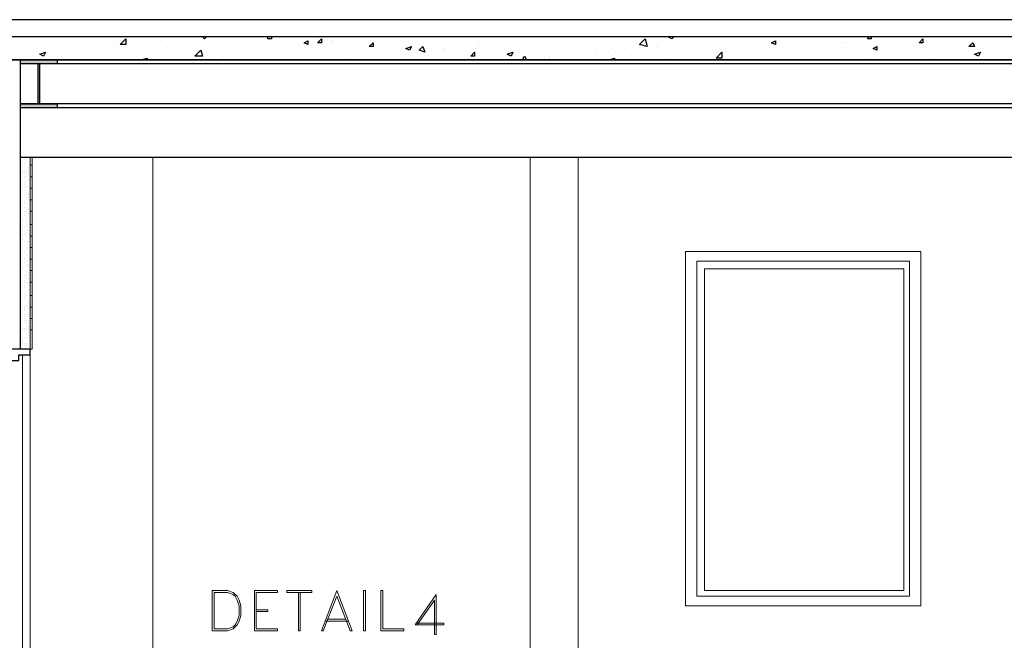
# Model space of a CAD drawing. Header units: metres. Extents: x 5.7 to 89.8, y 4 to 63.5.
# Tile 274 of 475: x 50.9 to 55.9, y 12.4 to 15.5. Entities that reach past the tile are written whole.
import ezdxf

# ---------------------------------------------------------------- set-up
doc = ezdxf.new("R2010")
doc.units = ezdxf.units.M
doc.header["$MEASUREMENT"] = 0
for name, color, linetype in [('PDF17_beam-A', 7, 'Continuous'), ('PDF17_boresh', 7, 'Continuous'), ('PDF17_door', 7, 'Continuous'), ('PDF17_hatch', 7, 'Continuous'), ('PDF17_hatch-borshi', 7, 'Continuous'), ('PDF17_kaff', 7, 'Continuous'), ('PDF17_Layer5', 7, 'Continuous'), ('PDF17_textt', 7, 'Continuous'), ('PDF17_wall', 7, 'Continuous'), ('PDF17_WIN', 7, 'Continuous')]:
    doc.layers.add(name, color=color, linetype=linetype)

msp = doc.modelspace()

# ---------------------------------------------------------------- linework, layer by layer
at = {"layer": 'PDF17_beam-A', "lineweight": 25}
for points in [[(58.8884, 15.3104), (45.9344, 15.3104)], [(58.8884, 15.2911), (50.9137, 15.2911)], [(51.0004, 15.2911), (51.0004, 15.0889), (51.01, 15.0889), (51.01, 15.2911)], [(58.8884, 15.0889), (50.9137, 15.0889)], [(58.8884, 15.0696), (50.9137, 15.0696)]]:
    msp.add_lwpolyline(points, dxfattribs=at)
for points in [[(50.9137, 15.3104), (51.0967, 15.3104), (51.0967, 15.2911), (50.9137, 15.2911)], [(50.9137, 15.0889), (51.0967, 15.0889), (51.0967, 15.0696), (50.9137, 15.0696)]]:
    msp.add_lwpolyline(points, close=True, dxfattribs=at)
at = {"layer": 'PDF17_beam-A', "transparency": 33554559}
for points in [[(50.9137, 15.2911), (51.0967, 15.2911), (50.9137, 15.3104)], [(51.0967, 15.2911), (50.9137, 15.3104), (51.0967, 15.3104)], [(51.0004, 15.0889), (51.01, 15.0889), (51.0004, 15.2911)], [(51.01, 15.0889), (51.0004, 15.2911), (51.01, 15.2911)], [(50.9137, 15.0696), (51.0967, 15.0696), (50.9137, 15.0889)], [(51.0967, 15.0696), (50.9137, 15.0889), (51.0967, 15.0889)]]:
    msp.add_solid(points, dxfattribs=at)
at = {"layer": 'PDF17_boresh', "lineweight": 25}
for points in [[(58.8306, 15.5127), (44.2682, 15.5127)], [(58.8884, 14.8192), (50.9137, 14.8192)]]:
    msp.add_lwpolyline(points, dxfattribs=at)
at = {"layer": 'PDF17_door', "lineweight": 30}
msp.add_lwpolyline([(50.9041, 13.8561), (50.7982, 13.8561), (50.7982, 13.7983), (50.9041, 13.7983), (50.9041, 13.8272), (50.9619, 13.8272), (50.9619, 13.8561)], close=True, dxfattribs=at)
at = {"layer": 'PDF17_door', "lineweight": 18}
for points in [[(50.9619, 13.8272), (50.9619, 11.3712), (50.9234, 11.3712), (50.9234, 11.4964), (50.7982, 11.4964)], [(50.9234, 11.3712), (50.9234, 13.8272)]]:
    msp.add_lwpolyline(points, dxfattribs=at)
at = {"layer": 'PDF17_hatch', "lineweight": 25}
for points in [[(51.1545, 15.3971), (51.1545, 15.3971)], [(51.3857, 15.426), (51.3857, 15.426)], [(51.5783, 15.3971), (51.5783, 15.3971)], [(51.6168, 15.4067), (51.6168, 15.4067)], [(51.7131, 15.426), (51.7131, 15.426)], [(51.7613, 15.426), (51.7613, 15.426)], [(51.8287, 15.426), (51.8287, 15.426)], [(51.8287, 15.426), (51.8383, 15.4163), (51.848, 15.426)], [(51.8961, 15.4163), (51.8961, 15.4163)], [(52.0887, 15.4067), (52.0887, 15.4067)], [(52.1176, 15.3971), (52.1176, 15.3971)], [(52.1754, 15.426), (52.1754, 15.4163), (52.1562, 15.4163), (52.1562, 15.426)], [(52.1851, 15.3971), (52.1851, 15.3971)], [(52.2814, 15.4163), (52.2814, 15.4163)], [(52.2814, 15.4067), (52.2814, 15.4067)], [(52.474, 15.3971), (52.474, 15.3971)], [(52.4836, 15.4067), (52.4836, 15.4067)], [(53.0808, 15.4163), (53.0808, 15.4163)], [(53.2156, 15.4067), (53.2156, 15.4067)], [(53.3986, 15.4163), (53.3986, 15.4163)], [(54.198, 15.426), (54.1883, 15.4163), (54.1691, 15.426), (54.1787, 15.426)], [(54.2461, 15.4163), (54.2461, 15.4163)], [(54.3135, 15.4163), (54.3135, 15.4163)], [(54.3135, 15.4163), (54.3135, 15.4163)], [(54.3424, 15.426), (54.3424, 15.426)], [(54.8144, 15.4067), (54.8144, 15.4067)], [(55.0359, 15.3971), (55.0359, 15.3971)], [(55.0551, 15.3971), (55.0551, 15.3971)], [(55.0937, 15.426), (55.0937, 15.426)], [(55.1418, 15.4067), (55.1418, 15.4067)], [(55.19, 15.426), (55.19, 15.4163), (55.1707, 15.4163), (55.1804, 15.426)], [(55.2189, 15.426), (55.2189, 15.426)], [(55.2767, 15.426), (55.2767, 15.426)], [(55.2767, 15.4163), (55.2767, 15.4163)], [(55.4693, 15.4067), (55.4693, 15.4067)], [(55.5752, 15.3971), (55.5752, 15.3971)], [(55.6619, 15.3971), (55.6619, 15.3971)], [(50.933, 15.3586), (50.933, 15.3586)], [(51.0197, 15.3778), (51.0197, 15.3778)], [(51.2123, 15.3489), (51.2123, 15.3489)], [(51.3953, 15.3778), (51.3953, 15.3778)], [(51.4049, 15.3682), (51.4049, 15.3682)], [(51.8287, 15.3489), (51.8287, 15.3489)], [(51.9057, 15.3586), (51.9057, 15.3586)], [(51.9635, 15.3682), (51.9635, 15.3682)], [(52.1273, 15.3586), (52.1273, 15.3586)], [(52.3103, 15.3874), (52.3103, 15.3874)], [(52.657, 15.3874), (52.657, 15.3874)], [(52.6666, 15.3489), (52.6666, 15.3489)], [(52.7726, 15.3489), (52.7726, 15.3489)], [(52.8496, 15.3778), (52.8496, 15.3778)], [(52.8785, 15.3778), (52.8785, 15.3778)], [(52.9941, 15.3778), (52.9941, 15.3778)], [(53.0326, 15.3586), (53.0326, 15.3586)], [(53.0422, 15.3682), (53.0422, 15.3682)], [(53.0808, 15.3874), (53.0808, 15.3874)], [(53.2156, 15.3874), (53.2156, 15.3874)], [(53.2349, 15.3586), (53.2349, 15.3586)], [(53.4178, 15.3586), (53.4178, 15.3586)], [(53.6105, 15.3489), (53.6105, 15.3489)], [(53.7646, 15.3489), (53.7646, 15.3489)], [(53.8031, 15.3586), (53.8031, 15.3586)], [(53.8898, 15.3682), (53.8898, 15.3682)], [(53.8994, 15.3489), (53.8994, 15.3489)], [(53.9476, 15.3682), (53.9476, 15.3682)], [(54.0246, 15.3874), (54.0246, 15.3874)], [(54.1113, 15.3778), (54.1113, 15.3778)], [(54.1209, 15.3874), (54.1209, 15.3874)], [(54.6121, 15.3778), (54.6121, 15.3778)], [(54.6699, 15.3489), (54.6699, 15.3489)], [(54.6988, 15.3489), (54.6988, 15.3489)], [(54.8336, 15.3586), (54.8336, 15.3586)], [(54.8529, 15.3778), (54.8529, 15.3778)], [(55.373, 15.3586), (55.373, 15.3586)], [(55.5849, 15.3586), (55.5849, 15.3586)], [(55.7582, 15.3778), (55.7582, 15.3778)], [(55.8545, 15.3874), (55.8545, 15.3874)], [(51.0293, 15.3297), (51.0293, 15.3297)], [(51.193, 15.3297), (51.193, 15.3297)], [(51.5109, 15.3104), (51.5109, 15.3104)], [(51.5301, 15.3104), (51.5205, 15.3104), (51.5494, 15.32), (51.5494, 15.3104)], [(51.7035, 15.3297), (51.7035, 15.3297)], [(51.742, 15.3393), (51.742, 15.3393)], [(51.9346, 15.3297), (51.9346, 15.3297)], [(52.4547, 15.3104), (52.4547, 15.3104)], [(52.5414, 15.32), (52.5414, 15.32)], [(52.6377, 15.3297), (52.6377, 15.3297)], [(52.6666, 15.3104), (52.6666, 15.3104)], [(52.8496, 15.3393), (52.8496, 15.3393)], [(53.4371, 15.3104), (53.4467, 15.3297), (53.4564, 15.3104)], [(53.5719, 15.3297), (53.5719, 15.3297)], [(53.5719, 15.32), (53.5719, 15.32)], [(53.6875, 15.3104), (53.6875, 15.3104)], [(53.8031, 15.3393), (53.8031, 15.3393)], [(53.8801, 15.3104), (53.8705, 15.3104), (53.8994, 15.32), (53.8994, 15.3104)], [(53.9957, 15.3297), (53.9957, 15.3297)], [(54.1787, 15.32), (54.1787, 15.32)], [(54.3713, 15.3104), (54.3713, 15.3104)], [(54.4002, 15.3393), (54.4002, 15.3393)], [(54.4869, 15.3297), (54.4869, 15.3297)], [(54.6025, 15.3297), (54.6025, 15.3297)], [(55.1611, 15.32), (55.1611, 15.32)], [(55.4019, 15.3297), (55.4019, 15.3297)], [(55.4115, 15.3104), (55.4115, 15.3104)], [(55.4982, 15.32), (55.4982, 15.32)], [(55.633, 15.3393), (55.633, 15.3393)]]:
    msp.add_lwpolyline(points, dxfattribs=at)
for points in [[(51.4434, 15.3874), (51.4146, 15.3874), (51.4434, 15.4163)], [(52.3584, 15.4067), (52.3584, 15.3874), (52.3392, 15.3971)], [(52.4258, 15.4163), (52.4258, 15.3971), (52.4066, 15.3971)], [(52.6859, 15.3971), (52.6859, 15.3778), (52.6666, 15.3778)], [(54.0631, 15.3778), (54.0246, 15.3874), (54.0535, 15.4163)], [(54.7084, 15.4067), (54.7084, 15.3874), (54.6892, 15.3971)], [(55.45, 15.4163), (55.45, 15.3971), (55.4308, 15.3971)], [(55.7004, 15.3971), (55.7101, 15.3778), (55.6812, 15.3778)], [(51.0389, 15.3489), (51.0293, 15.3297), (51.01, 15.3393)], [(51.8287, 15.3297), (51.7902, 15.3297), (51.8191, 15.3586)], [(52.8785, 15.3778), (52.8689, 15.3586), (52.8496, 15.3682)], [(52.9363, 15.3778), (52.9459, 15.3489), (52.917, 15.3586)], [(53.1963, 15.3489), (53.1963, 15.3297), (53.1771, 15.3297)], [(53.389, 15.3489), (53.3793, 15.3297), (53.3601, 15.3393)], [(54.4388, 15.32), (54.4099, 15.32), (54.4388, 15.3489)], [(55.2189, 15.3778), (55.2189, 15.3586), (55.1996, 15.3682)], [(55.739, 15.3489), (55.7293, 15.3297), (55.7101, 15.3393)]]:
    msp.add_lwpolyline(points, close=True, dxfattribs=at)
at = {"layer": 'PDF17_hatch-borshi', "lineweight": 18}
for points in [[(50.9137, 14.8192), (50.9137, 14.8192)], [(50.933, 14.8096), (50.933, 14.8096)], [(50.9234, 14.7999), (50.9234, 14.7999)], [(50.9234, 14.7807), (50.9234, 14.7807)], [(50.933, 14.7903), (50.933, 14.7903)], [(50.933, 14.7807), (50.933, 14.7807)], [(50.933, 14.7807), (50.933, 14.7807)], [(50.933, 14.7807), (50.933, 14.7807)], [(50.9426, 14.7999), (50.9426, 14.7999)], [(50.9523, 14.7903), (50.9523, 14.7903)], [(50.9523, 14.7903), (50.9523, 14.7903)], [(50.9523, 14.7711), (50.9523, 14.7711)], [(50.9523, 14.7614), (50.9523, 14.7614)], [(50.9523, 14.7614), (50.9523, 14.7614)], [(50.9137, 14.7229), (50.9137, 14.7229)], [(50.9137, 14.7133), (50.9137, 14.7133)], [(50.9234, 14.7518), (50.9234, 14.7518)], [(50.9234, 14.7422), (50.9234, 14.7422)], [(50.9234, 14.7133), (50.9234, 14.7133)], [(50.933, 14.7518), (50.933, 14.7518)], [(50.933, 14.7422), (50.933, 14.7422)], [(50.933, 14.7325), (50.933, 14.7325)], [(50.933, 14.7229), (50.933, 14.7229)], [(50.933, 14.7133), (50.933, 14.7133)], [(50.9426, 14.7518), (50.9426, 14.7518)], [(50.9426, 14.7422), (50.9426, 14.7422)], [(50.9426, 14.7229), (50.9426, 14.7229)], [(50.9523, 14.7518), (50.9523, 14.7518)], [(50.9523, 14.7325), (50.9523, 14.7325)], [(50.9523, 14.7133), (50.9523, 14.7133)], [(50.9523, 14.7133), (50.9523, 14.7133)], [(50.9523, 14.7036), (50.9523, 14.7036)], [(50.9523, 14.7036), (50.9523, 14.7036)], [(50.9137, 14.6747), (50.9137, 14.6747)], [(50.9234, 14.6844), (50.9234, 14.6844)], [(50.9234, 14.6651), (50.9234, 14.6651)], [(50.933, 14.694), (50.933, 14.694)], [(50.933, 14.6844), (50.933, 14.6844)], [(50.933, 14.6747), (50.933, 14.6747)], [(50.933, 14.6555), (50.933, 14.6555)], [(50.9426, 14.6747), (50.9426, 14.6747)], [(50.9523, 14.6747), (50.9523, 14.6747)], [(50.9523, 14.6747), (50.9523, 14.6747)], [(50.9523, 14.6555), (50.9523, 14.6555)], [(50.9137, 14.6458), (50.9137, 14.6458)], [(50.9137, 14.617), (50.9137, 14.617)], [(50.9234, 14.6266), (50.9234, 14.6266)], [(50.9234, 14.6266), (50.9234, 14.6266)], [(50.9234, 14.6266), (50.9234, 14.6266)], [(50.933, 14.6266), (50.933, 14.6266)], [(50.933, 14.6266), (50.933, 14.6266)], [(50.9426, 14.6458), (50.9426, 14.6458)], [(50.9426, 14.6362), (50.9426, 14.6362)], [(50.9426, 14.617), (50.9426, 14.617)], [(50.9426, 14.6073), (50.9426, 14.6073)], [(50.9523, 14.6458), (50.9523, 14.6458)], [(50.9523, 14.6362), (50.9523, 14.6362)], [(50.9523, 14.617), (50.9523, 14.617)], [(50.9523, 14.6073), (50.9523, 14.6073)], [(50.9137, 14.5881), (50.9137, 14.5881)], [(50.9137, 14.5881), (50.9137, 14.5881)], [(50.9137, 14.5592), (50.9137, 14.5592)], [(50.9234, 14.5881), (50.9234, 14.5881)], [(50.9234, 14.5688), (50.9234, 14.5688)], [(50.9234, 14.5688), (50.9234, 14.5688)], [(50.933, 14.5977), (50.933, 14.5977)], [(50.933, 14.5881), (50.933, 14.5881)], [(50.933, 14.5881), (50.933, 14.5881)], [(50.933, 14.5688), (50.933, 14.5688)], [(50.9426, 14.5881), (50.9426, 14.5881)], [(50.9426, 14.5592), (50.9426, 14.5592)], [(50.9523, 14.5977), (50.9523, 14.5977)], [(50.9523, 14.5592), (50.9523, 14.5592)], [(50.9137, 14.511), (50.9137, 14.511)], [(50.9234, 14.5303), (50.9234, 14.5303)], [(50.9234, 14.511), (50.9234, 14.511)], [(50.9234, 14.511), (50.9234, 14.511)], [(50.9234, 14.511), (50.9234, 14.511)], [(50.933, 14.5495), (50.933, 14.5495)], [(50.933, 14.5399), (50.933, 14.5399)], [(50.933, 14.5303), (50.933, 14.5303)], [(50.9426, 14.5495), (50.9426, 14.5495)], [(50.9426, 14.511), (50.9426, 14.511)], [(50.9426, 14.511), (50.9426, 14.511)], [(50.9523, 14.5495), (50.9523, 14.5495)], [(50.9523, 14.5399), (50.9523, 14.5399)], [(50.9523, 14.511), (50.9523, 14.511)], [(50.9137, 14.4725), (50.9137, 14.4725)], [(50.9234, 14.5014), (50.9234, 14.5014)], [(50.9234, 14.4725), (50.9234, 14.4725)], [(50.9234, 14.4725), (50.9234, 14.4725)], [(50.9234, 14.4629), (50.9234, 14.4629)], [(50.933, 14.4725), (50.933, 14.4725)], [(50.9426, 14.5014), (50.9426, 14.5014)], [(50.9426, 14.4917), (50.9426, 14.4917)], [(50.9426, 14.4821), (50.9426, 14.4821)], [(50.9426, 14.4725), (50.9426, 14.4725)], [(50.9137, 14.4147), (50.9137, 14.4147)], [(50.9234, 14.4532), (50.9234, 14.4532)], [(50.9234, 14.434), (50.9234, 14.434)], [(50.9234, 14.4147), (50.9234, 14.4147)], [(50.933, 14.4532), (50.933, 14.4532)], [(50.933, 14.434), (50.933, 14.434)], [(50.9426, 14.4532), (50.9426, 14.4532)], [(50.9426, 14.4436), (50.9426, 14.4436)], [(50.9426, 14.434), (50.9426, 14.434)], [(50.9426, 14.434), (50.9426, 14.434)], [(50.9426, 14.4243), (50.9426, 14.4243)], [(50.9523, 14.4532), (50.9523, 14.4532)], [(50.9523, 14.434), (50.9523, 14.434)], [(50.9137, 14.3569), (50.9137, 14.3569)], [(50.9234, 14.4051), (50.9234, 14.4051)], [(50.9234, 14.3954), (50.9234, 14.3954)], [(50.9234, 14.3762), (50.9234, 14.3762)], [(50.9234, 14.3569), (50.9234, 14.3569)], [(50.933, 14.3954), (50.933, 14.3954)], [(50.933, 14.3762), (50.933, 14.3762)], [(50.9426, 14.3954), (50.9426, 14.3954)], [(50.9426, 14.3954), (50.9426, 14.3954)], [(50.9426, 14.3858), (50.9426, 14.3858)], [(50.9426, 14.3665), (50.9426, 14.3665)], [(50.9426, 14.3569), (50.9426, 14.3569)], [(50.9523, 14.3954), (50.9523, 14.3954)], [(50.9523, 14.3954), (50.9523, 14.3954)], [(50.9234, 14.3473), (50.9234, 14.3473)], [(50.9234, 14.3473), (50.9234, 14.3473)], [(50.9234, 14.3184), (50.9234, 14.3184)], [(50.933, 14.3473), (50.933, 14.3473)], [(50.933, 14.3376), (50.933, 14.3376)], [(50.933, 14.3184), (50.933, 14.3184)], [(50.933, 14.3088), (50.933, 14.3088)], [(50.9426, 14.3376), (50.9426, 14.3376)], [(50.9426, 14.328), (50.9426, 14.328)], [(50.9426, 14.328), (50.9426, 14.328)], [(50.9426, 14.3088), (50.9426, 14.3088)], [(50.9523, 14.3184), (50.9523, 14.3184)], [(50.9137, 14.2991), (50.9137, 14.2991)], [(50.9234, 14.2895), (50.9234, 14.2895)], [(50.9234, 14.2702), (50.9234, 14.2702)], [(50.9234, 14.2606), (50.9234, 14.2606)], [(50.9234, 14.2606), (50.9234, 14.2606)], [(50.933, 14.2895), (50.933, 14.2895)], [(50.9426, 14.2991), (50.9426, 14.2991)], [(50.9426, 14.2799), (50.9426, 14.2799)], [(50.9426, 14.2702), (50.9426, 14.2702)], [(50.9426, 14.2702), (50.9426, 14.2702)], [(50.9426, 14.2702), (50.9426, 14.2702)], [(50.9523, 14.2799), (50.9523, 14.2799)], [(50.9523, 14.2702), (50.9523, 14.2702)], [(50.9523, 14.2702), (50.9523, 14.2702)], [(50.9137, 14.2413), (50.9137, 14.2413)], [(50.9234, 14.2317), (50.9234, 14.2317)], [(50.933, 14.2317), (50.933, 14.2317)], [(50.933, 14.2317), (50.933, 14.2317)], [(50.933, 14.2221), (50.933, 14.2221)], [(50.933, 14.2221), (50.933, 14.2221)], [(50.9426, 14.2413), (50.9426, 14.2413)], [(50.9426, 14.2317), (50.9426, 14.2317)], [(50.9426, 14.2124), (50.9426, 14.2124)], [(50.9523, 14.2413), (50.9523, 14.2413)], [(50.9523, 14.2124), (50.9523, 14.2124)], [(50.9137, 14.2028), (50.9137, 14.2028)], [(50.9137, 14.1835), (50.9137, 14.1835)], [(50.9234, 14.2028), (50.9234, 14.2028)], [(50.9234, 14.1835), (50.9234, 14.1835)], [(50.933, 14.2028), (50.933, 14.2028)], [(50.933, 14.1932), (50.933, 14.1932)], [(50.933, 14.1739), (50.933, 14.1739)], [(50.933, 14.1739), (50.933, 14.1739)], [(50.933, 14.1643), (50.933, 14.1643)], [(50.9426, 14.1932), (50.9426, 14.1932)], [(50.9523, 14.1932), (50.9523, 14.1932)], [(50.9523, 14.1835), (50.9523, 14.1835)], [(50.9523, 14.1835), (50.9523, 14.1835)], [(50.9137, 14.145), (50.9137, 14.145)], [(50.9137, 14.1258), (50.9137, 14.1258)], [(50.9234, 14.1547), (50.9234, 14.1547)], [(50.933, 14.1354), (50.933, 14.1354)], [(50.933, 14.1161), (50.933, 14.1161)], [(50.933, 14.1161), (50.933, 14.1161)], [(50.9426, 14.1258), (50.9426, 14.1258)], [(50.9426, 14.1161), (50.9426, 14.1161)], [(50.9523, 14.1547), (50.9523, 14.1547)], [(50.9523, 14.1547), (50.9523, 14.1547)], [(50.9523, 14.1547), (50.9523, 14.1547)], [(50.9523, 14.1258), (50.9523, 14.1258)], [(50.9523, 14.1258), (50.9523, 14.1258)], [(50.9137, 14.0872), (50.9137, 14.0872)], [(50.9137, 14.068), (50.9137, 14.068)], [(50.9137, 14.068), (50.9137, 14.068)], [(50.9234, 14.1065), (50.9234, 14.1065)], [(50.9234, 14.1065), (50.9234, 14.1065)], [(50.9234, 14.068), (50.9234, 14.068)], [(50.933, 14.1065), (50.933, 14.1065)], [(50.933, 14.0776), (50.933, 14.0776)], [(50.933, 14.068), (50.933, 14.068)], [(50.933, 14.068), (50.933, 14.068)], [(50.9426, 14.0776), (50.9426, 14.0776)], [(50.9523, 14.0969), (50.9523, 14.0969)], [(50.9523, 14.0969), (50.9523, 14.0969)], [(50.9523, 14.0872), (50.9523, 14.0872)], [(50.9523, 14.0776), (50.9523, 14.0776)], [(50.9523, 14.068), (50.9523, 14.068)], [(50.9137, 14.0391), (50.9137, 14.0391)], [(50.9137, 14.0294), (50.9137, 14.0294)], [(50.9234, 14.0487), (50.9234, 14.0487)], [(50.9234, 14.0391), (50.9234, 14.0391)], [(50.9234, 14.0198), (50.9234, 14.0198)], [(50.933, 14.0583), (50.933, 14.0583)], [(50.933, 14.0487), (50.933, 14.0487)], [(50.933, 14.0294), (50.933, 14.0294)], [(50.933, 14.0198), (50.933, 14.0198)], [(50.933, 14.0102), (50.933, 14.0102)], [(50.9523, 14.0391), (50.9523, 14.0391)], [(50.9523, 14.0391), (50.9523, 14.0391)], [(50.9523, 14.0294), (50.9523, 14.0294)], [(50.9523, 14.0294), (50.9523, 14.0294)], [(50.9137, 14.0006), (50.9137, 14.0006)], [(50.9137, 13.9909), (50.9137, 13.9909)], [(50.9137, 13.9717), (50.9137, 13.9717)], [(50.9234, 13.9909), (50.9234, 13.9909)], [(50.9234, 13.962), (50.9234, 13.962)], [(50.933, 14.0006), (50.933, 14.0006)], [(50.933, 13.9909), (50.933, 13.9909)], [(50.933, 13.9909), (50.933, 13.9909)], [(50.933, 13.962), (50.933, 13.962)], [(50.9426, 14.0006), (50.9426, 14.0006)], [(50.9426, 14.0006), (50.9426, 14.0006)], [(50.9426, 13.9909), (50.9426, 13.9909)], [(50.9426, 13.9717), (50.9426, 13.9717)], [(50.9523, 14.0006), (50.9523, 14.0006)], [(50.9523, 13.9813), (50.9523, 13.9813)], [(50.9523, 13.9717), (50.9523, 13.9717)], [(50.9523, 13.962), (50.9523, 13.962)], [(50.9137, 13.9524), (50.9137, 13.9524)], [(50.9137, 13.9428), (50.9137, 13.9428)], [(50.9137, 13.9235), (50.9137, 13.9235)], [(50.9137, 13.9139), (50.9137, 13.9139)], [(50.9137, 13.9139), (50.9137, 13.9139)], [(50.9234, 13.9524), (50.9234, 13.9524)], [(50.9234, 13.9524), (50.9234, 13.9524)], [(50.933, 13.9524), (50.933, 13.9524)], [(50.933, 13.9428), (50.933, 13.9428)], [(50.933, 13.9139), (50.933, 13.9139)], [(50.9426, 13.9524), (50.9426, 13.9524)], [(50.9426, 13.9331), (50.9426, 13.9331)], [(50.9426, 13.9139), (50.9426, 13.9139)], [(50.9523, 13.9524), (50.9523, 13.9524)], [(50.9523, 13.9428), (50.9523, 13.9428)], [(50.9523, 13.9331), (50.9523, 13.9331)], [(50.9523, 13.9235), (50.9523, 13.9235)], [(50.9523, 13.9139), (50.9523, 13.9139)], [(50.9234, 13.9042), (50.9234, 13.9042)], [(50.9234, 13.8946), (50.9234, 13.8946)], [(50.9234, 13.885), (50.9234, 13.885)], [(50.9234, 13.885), (50.9234, 13.885)], [(50.9234, 13.8753), (50.9234, 13.8753)], [(50.933, 13.885), (50.933, 13.885)], [(50.933, 13.8753), (50.933, 13.8753)], [(50.9426, 13.9042), (50.9426, 13.9042)], [(50.9426, 13.885), (50.9426, 13.885)], [(50.9426, 13.8753), (50.9426, 13.8753)], [(50.9426, 13.8753), (50.9426, 13.8753)], [(50.9523, 13.8753), (50.9523, 13.8753)], [(50.9523, 13.8753), (50.9523, 13.8753)]]:
    msp.add_lwpolyline(points, dxfattribs=at)
at = {"layer": 'PDF17_kaff', "lineweight": 30}
msp.add_lwpolyline([(58.8884, 15.426), (45.8092, 15.426), (44.1526, 15.426), (44.1526, 15.3104), (45.8092, 15.3104), (58.8884, 15.3104)], dxfattribs=at)
at = {"layer": 'PDF17_kaff', "lineweight": 20}
for points in [[(50.9619, 14.8192), (50.9619, 13.8561), (50.9715, 13.8561), (50.9715, 14.8192)], [(50.9715, 14.7807), (50.9619, 14.7807)], [(50.9715, 14.7229), (50.9619, 14.7229)], [(50.9715, 14.6651), (50.9619, 14.6651)], [(50.9715, 14.6073), (50.9619, 14.6073)], [(50.9715, 14.5495), (50.9619, 14.5495)], [(50.9715, 14.4821), (50.9619, 14.4821)], [(50.9715, 14.4243), (50.9619, 14.4243)], [(50.9715, 14.3665), (50.9619, 14.3665)], [(50.9619, 14.3088), (50.9715, 14.3088)], [(50.9619, 14.251), (50.9715, 14.251)], [(50.9619, 14.1932), (50.9715, 14.1932)], [(50.9619, 14.1258), (50.9715, 14.1258)], [(50.9619, 14.068), (50.9715, 14.068)], [(50.9715, 14.0102), (50.9619, 14.0102)], [(50.9715, 13.9524), (50.9619, 13.9524)]]:
    msp.add_lwpolyline(points, dxfattribs=at)
at = {"layer": 'PDF17_Layer5', "lineweight": 13}
for points in [[(51.5783, 14.8192), (51.5783, 11.3712)], [(53.4756, 14.8192), (53.4756, 11.3712)], [(53.7164, 14.8192), (53.7164, 11.3712)]]:
    msp.add_lwpolyline(points, dxfattribs=at)
at = {"layer": 'PDF17_textt', "lineweight": 20}
for points in [[(51.8769, 12.4403), (51.9539, 12.4403), (51.9828, 12.4499), (52.0021, 12.4692), (52.0117, 12.4885), (52.0213, 12.5173), (52.0213, 12.5655), (52.0117, 12.5944), (52.0021, 12.6137), (51.9828, 12.6329), (51.9539, 12.6426), (51.8769, 12.6426)], [(51.8865, 12.4499), (51.9539, 12.4499), (51.9828, 12.4596), (51.9924, 12.4692), (52.0021, 12.4885), (52.0117, 12.5173), (52.0117, 12.5655), (52.0021, 12.5944), (51.9924, 12.6137), (51.9828, 12.6233), (51.9539, 12.6329), (51.8865, 12.6329)], [(52.0887, 12.4403), (52.2043, 12.4403), (52.2043, 12.4499), (52.0984, 12.4499), (52.0984, 12.6329), (52.2043, 12.6329), (52.2043, 12.6426), (52.0887, 12.6426)], [(52.3777, 12.6329), (52.2525, 12.6329), (52.2525, 12.6426), (52.3777, 12.6426)], [(52.5029, 12.6426), (52.4258, 12.4403), (52.4355, 12.4403), (52.5029, 12.6137), (52.5703, 12.4403), (52.5799, 12.4403)], [(52.6473, 12.4403), (52.6473, 12.6426), (52.6377, 12.6426), (52.6377, 12.4403)], [(52.7244, 12.4403), (52.7244, 12.6426), (52.734, 12.6426), (52.734, 12.4499), (52.84, 12.4499), (52.84, 12.4403)]]:
    msp.add_lwpolyline(points, close=True, dxfattribs=at)
for points in [[(52.3103, 12.6329), (52.3103, 12.4403), (52.3199, 12.4403), (52.3199, 12.6329)], [(52.9074, 12.4692), (52.9941, 12.5944), (52.9941, 12.421), (53.0037, 12.421), (53.0037, 12.6233), (52.8978, 12.4692), (53.0422, 12.4692), (53.0422, 12.4788), (52.9074, 12.4788)], [(52.0984, 12.5462), (52.1562, 12.5462), (52.1562, 12.5366), (52.0984, 12.5366)], [(52.4451, 12.4885), (52.5607, 12.4885)], [(52.4547, 12.4981), (52.551, 12.4981)]]:
    msp.add_lwpolyline(points, dxfattribs=at)
at = {"layer": 'PDF17_wall', "lineweight": 25}
msp.add_lwpolyline([(50.9137, 13.8561), (50.9137, 15.3104)], dxfattribs=at)
at = {"layer": 'PDF17_WIN', "lineweight": 18}
for points in [[(55.4404, 12.5655), (55.4404, 14.3473), (54.2558, 14.3473), (54.2558, 12.5655)], [(55.3826, 14.2991), (54.3135, 14.2991), (54.3135, 12.6137), (55.3826, 12.6137)], [(55.3537, 14.2606), (55.3537, 12.6426), (54.3521, 12.6426), (54.3521, 14.2606)]]:
    msp.add_lwpolyline(points, close=True, dxfattribs=at)

doc.saveas('drawing.dxf')
